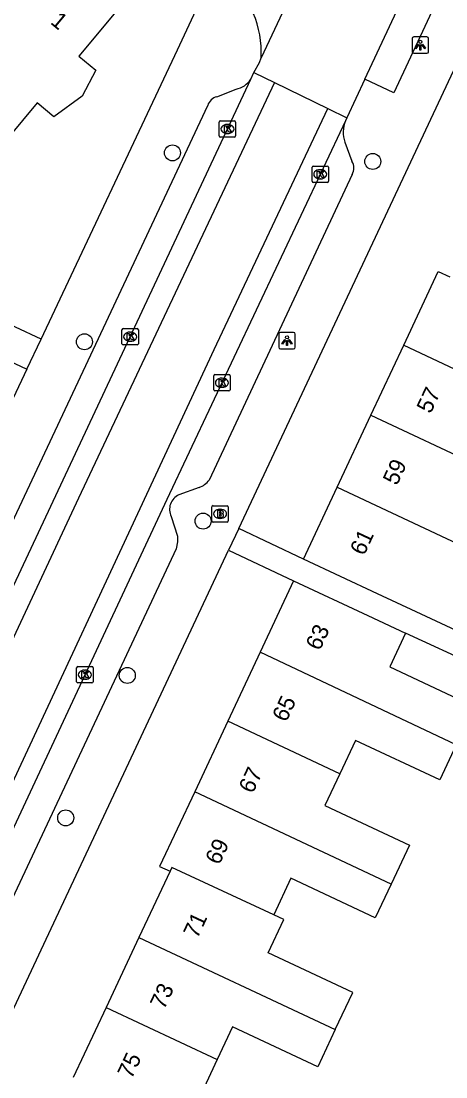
# Model space of a CAD drawing. Extents: x 159822 to 160765, y 380693 to 381634.
# Drawn here: x 160145.9 to 160171.9, y 381371.6 to 381436.2 of the extents above; entities that cross this region are included whole.
import ezdxf

# ---------------------------------------------------------------- set-up
doc = ezdxf.new("R2010")
doc.units = 0
for name, color, linetype in [('IMGEO_Boom', 7, 'Continuous'), ('IMGEO_Brandkraan', 7, 'Continuous'), ('IMGEO_Kolk', 7, 'Continuous'), ('IMGEO_Lichtpunt', 7, 'Continuous'), ('IMGEO_Pand', 7, 'Continuous'), ('IMGEO_Pand_nummerreeks', 7, 'Continuous'), ('IMGEO_Rijbaan_lokaal_gesloten', 7, 'Continuous'), ('IMGEO_Rijbaan_lokaal_open', 7, 'Continuous'), ('IMGEO_Voetpad_halfverhard', 7, 'Continuous'), ('IMGEO_Voetpad_open', 7, 'Continuous')]:
    doc.layers.add(name, color=color, linetype=linetype)

msp = doc.modelspace()

# ---------------------------------------------------------------- linework, layer by layer
at = {"layer": 'IMGEO_Boom'}
for centre in [(160155.156, 381428.117), (160167.401, 381427.588), (160149.774, 381416.563), (160157.028, 381405.603), (160152.394, 381396.161), (160148.626, 381387.453)]:
    msp.add_circle(centre, 0.489, dxfattribs=at)
at = {"layer": 'IMGEO_Brandkraan'}
for p, q in [((160157.566, 381405.617), (160157.566, 381406.469)), ((160157.641, 381406.543), (160158.493, 381406.543)), ((160158.054, 381406.323), (160158.079, 381406.323)), ((160158.567, 381406.469), (160158.567, 381405.617)), ((160158.493, 381405.543), (160157.641, 381405.543)), ((160158.077, 381405.763), (160158.052, 381405.763))]:
    msp.add_line(p, q, dxfattribs=at)
for points in [[(160157.566, 381405.617), (160157.566, 381406.469)], [(160157.641, 381406.543), (160158.493, 381406.543)], [(160157.914, 381406.243), (160157.914, 381405.843), (160158.127, 381405.843)], [(160158.145, 381406.243), (160157.914, 381406.243)], [(160158.093, 381406.162), (160158.039, 381406.162), (160158.039, 381406.086)], [(160158.039, 381406.086), (160158.092, 381406.086)], [(160158.101, 381406.01), (160158.039, 381406.01), (160158.039, 381405.929)], [(160158.567, 381406.469), (160158.567, 381405.617)], [(160158.493, 381405.543), (160157.641, 381405.543)], [(160158.039, 381405.929), (160158.101, 381405.929)]]:
    msp.add_lwpolyline(points, dxfattribs=at)
for centre, radius, start, end in [((160157.643, 381406.467), 0.0765, 91.55205, 178.44795), ((160157.643, 381406.467), 0.0765, 91.55205, 178.44795), ((160158.094, 381406.124), 0.0379, 267.82845, 90.93552), ((160158.102, 381405.969), 0.0404, 269.87594, 90.50774), ((160158.149, 381406.098), 0.145, 59.4692, 91.53667), ((160158.174, 381406.145), 0.0922, 285.51372, 58.15012), ((160158.179, 381405.953), 0.105, 301.31148, 78.98903), ((160158.491, 381406.467), 0.0765, 1.55205, 88.44795), ((160158.491, 381406.467), 0.0765, 1.55205, 88.44795), ((160157.643, 381405.619), 0.0765, 181.55205, 268.44795), ((160157.643, 381405.619), 0.0765, 181.55205, 268.44795), ((160158.133, 381406.094), 0.251, 268.66757, 293.53466), ((160158.491, 381405.619), 0.0765, 271.55205, 358.44795), ((160158.491, 381405.619), 0.0765, 271.55205, 358.44795)]:
    msp.add_arc(centre, radius, start, end, dxfattribs=at)
for centre, major_axis, ratio, start_param, end_param in [((160158.053, 381406.043), (-0.387, 0.002), 0.722429, 4.712389, 7.853982), ((160158.078, 381406.043), (-0.39, 0.002), 0.717154, 1.570796, 4.712389)]:
    msp.add_ellipse(centre, major_axis=major_axis, ratio=ratio, start_param=start_param, end_param=end_param, dxfattribs=at)
at = {"layer": 'IMGEO_Kolk'}
for p, q in [((160158.015, 381429.149), (160158.015, 381430.001)), ((160158.09, 381430.075), (160158.942, 381430.075)), ((160159.016, 381430.001), (160159.016, 381429.149)), ((160158.526, 381429.295), (160158.501, 381429.295)), ((160158.503, 381429.855), (160158.528, 381429.855)), ((160158.942, 381429.075), (160158.09, 381429.075)), ((160163.764, 381427.306), (160164.616, 381427.306)), ((160163.689, 381426.38), (160163.689, 381427.232)), ((160164.177, 381427.086), (160164.202, 381427.086)), ((160164.69, 381427.232), (160164.69, 381426.38)), ((160164.616, 381426.306), (160163.764, 381426.306)), ((160164.2, 381426.526), (160164.175, 381426.526)), ((160152.067, 381416.448), (160152.067, 381417.3)), ((160152.142, 381417.374), (160152.994, 381417.374)), ((160152.555, 381417.154), (160152.58, 381417.154)), ((160153.068, 381417.3), (160153.068, 381416.448)), ((160152.994, 381416.374), (160152.142, 381416.374)), ((160152.578, 381416.594), (160152.553, 381416.594)), ((160157.679, 381413.633), (160157.679, 381414.485)), ((160157.754, 381414.559), (160158.606, 381414.559)), ((160158.68, 381414.485), (160158.68, 381413.633)), ((160158.19, 381413.779), (160158.165, 381413.779)), ((160158.167, 381414.339), (160158.192, 381414.339)), ((160158.606, 381413.559), (160157.754, 381413.559)), ((160149.297, 381395.78), (160149.297, 381396.632)), ((160149.372, 381396.706), (160150.224, 381396.706)), ((160149.785, 381396.486), (160149.81, 381396.486)), ((160150.298, 381396.632), (160150.298, 381395.78)), ((160150.224, 381395.706), (160149.372, 381395.706)), ((160149.808, 381395.926), (160149.783, 381395.926))]:
    msp.add_line(p, q, dxfattribs=at)
for points in [[(160158.015, 381429.149), (160158.015, 381430.001)], [(160158.09, 381430.075), (160158.942, 381430.075)], [(160159.016, 381430.001), (160159.016, 381429.149)], [(160158.336, 381429.775), (160158.459, 381429.775), (160158.459, 381429.624), (160158.589, 381429.775), (160158.753, 381429.775), (160158.607, 381429.624), (160158.76, 381429.375), (160158.608, 381429.375), (160158.523, 381429.539), (160158.459, 381429.472), (160158.459, 381429.375), (160158.336, 381429.375), (160158.336, 381429.775)], [(160158.942, 381429.075), (160158.09, 381429.075)], [(160163.764, 381427.306), (160164.616, 381427.306)], [(160163.689, 381426.38), (160163.689, 381427.232)], [(160164.01, 381427.006), (160164.133, 381427.006), (160164.133, 381426.855), (160164.263, 381427.006), (160164.427, 381427.006), (160164.281, 381426.855), (160164.434, 381426.606), (160164.282, 381426.606), (160164.197, 381426.77), (160164.133, 381426.703), (160164.133, 381426.606), (160164.01, 381426.606), (160164.01, 381427.006)], [(160164.69, 381427.232), (160164.69, 381426.38)], [(160164.616, 381426.306), (160163.764, 381426.306)], [(160152.067, 381416.448), (160152.067, 381417.3)], [(160152.142, 381417.374), (160152.994, 381417.374)], [(160152.388, 381417.074), (160152.511, 381417.074), (160152.511, 381416.923), (160152.641, 381417.074), (160152.805, 381417.074), (160152.659, 381416.923), (160152.812, 381416.674), (160152.66, 381416.674), (160152.575, 381416.838), (160152.511, 381416.771), (160152.511, 381416.674), (160152.388, 381416.674), (160152.388, 381417.074)], [(160153.068, 381417.3), (160153.068, 381416.448)], [(160152.994, 381416.374), (160152.142, 381416.374)], [(160157.679, 381413.633), (160157.679, 381414.485)], [(160157.754, 381414.559), (160158.606, 381414.559)], [(160158.68, 381414.485), (160158.68, 381413.633)], [(160158, 381414.259), (160158.123, 381414.259), (160158.123, 381414.108), (160158.253, 381414.259), (160158.417, 381414.259), (160158.271, 381414.108), (160158.424, 381413.859), (160158.272, 381413.859), (160158.187, 381414.023), (160158.123, 381413.956), (160158.123, 381413.859), (160158, 381413.859), (160158, 381414.259)], [(160158.606, 381413.559), (160157.754, 381413.559)], [(160149.297, 381395.78), (160149.297, 381396.632)], [(160149.372, 381396.706), (160150.224, 381396.706)], [(160149.618, 381396.406), (160149.741, 381396.406), (160149.741, 381396.255), (160149.871, 381396.406), (160150.035, 381396.406), (160149.889, 381396.255), (160150.042, 381396.006), (160149.89, 381396.006), (160149.805, 381396.17), (160149.741, 381396.103), (160149.741, 381396.006), (160149.618, 381396.006), (160149.618, 381396.406)], [(160150.298, 381396.632), (160150.298, 381395.78)], [(160150.224, 381395.706), (160149.372, 381395.706)]]:
    msp.add_lwpolyline(points, dxfattribs=at)
for centre, start, end in [((160158.092, 381429.999), 91.55205, 178.44795), ((160158.092, 381429.999), 91.55205, 178.44795), ((160158.94, 381429.999), 1.55205, 88.44795), ((160158.94, 381429.999), 1.55205, 88.44795), ((160158.092, 381429.151), 181.55205, 268.44795), ((160158.092, 381429.151), 181.55205, 268.44795), ((160158.94, 381429.151), 271.55205, 358.44795), ((160158.94, 381429.151), 271.55205, 358.44795), ((160163.766, 381427.23), 91.55205, 178.44795), ((160163.766, 381427.23), 91.55205, 178.44795), ((160164.614, 381427.23), 1.55205, 88.44795), ((160164.614, 381427.23), 1.55205, 88.44795), ((160163.766, 381426.382), 181.55205, 268.44795), ((160163.766, 381426.382), 181.55205, 268.44795), ((160164.614, 381426.382), 271.55205, 358.44795), ((160164.614, 381426.382), 271.55205, 358.44795), ((160152.144, 381417.298), 91.55205, 178.44795), ((160152.144, 381417.298), 91.55205, 178.44795), ((160152.992, 381417.298), 1.55205, 88.44795), ((160152.992, 381417.298), 1.55205, 88.44795), ((160152.144, 381416.45), 181.55205, 268.44795), ((160152.144, 381416.45), 181.55205, 268.44795), ((160152.992, 381416.45), 271.55205, 358.44795), ((160152.992, 381416.45), 271.55205, 358.44795), ((160157.756, 381414.483), 91.55205, 178.44795), ((160157.756, 381414.483), 91.55205, 178.44795), ((160158.604, 381414.483), 1.55205, 88.44795), ((160158.604, 381414.483), 1.55205, 88.44795), ((160157.756, 381413.635), 181.55205, 268.44795), ((160157.756, 381413.635), 181.55205, 268.44795), ((160158.604, 381413.635), 271.55205, 358.44795), ((160158.604, 381413.635), 271.55205, 358.44795), ((160149.374, 381396.63), 91.55205, 178.44795), ((160149.374, 381396.63), 91.55205, 178.44795), ((160150.222, 381396.63), 1.55205, 88.44795), ((160150.222, 381396.63), 1.55205, 88.44795), ((160149.374, 381395.782), 181.55205, 268.44795), ((160149.374, 381395.782), 181.55205, 268.44795), ((160150.222, 381395.782), 271.55205, 358.44795), ((160150.222, 381395.782), 271.55205, 358.44795)]:
    msp.add_arc(centre, 0.0765, start, end, dxfattribs=at)
for centre, major_axis, ratio, start_param, end_param in [((160158.502, 381429.575), (-0.387, 0.002), 0.722429, 4.712389, 7.853982), ((160158.527, 381429.575), (-0.39, 0.002), 0.717154, 1.570796, 4.712389), ((160164.176, 381426.806), (-0.387, 0.002), 0.722429, 4.712389, 7.853982), ((160164.201, 381426.806), (-0.39, 0.002), 0.717154, 1.570796, 4.712389), ((160152.554, 381416.874), (-0.387, 0.002), 0.722429, 4.712389, 7.853982), ((160152.579, 381416.874), (-0.39, 0.002), 0.717154, 1.570796, 4.712389), ((160158.166, 381414.059), (-0.387, 0.002), 0.722429, 4.712389, 7.853982), ((160158.191, 381414.059), (-0.39, 0.002), 0.717154, 1.570796, 4.712389), ((160149.784, 381396.206), (-0.387, 0.002), 0.722429, 4.712389, 7.853982), ((160149.809, 381396.206), (-0.39, 0.002), 0.717154, 1.570796, 4.712389)]:
    msp.add_ellipse(centre, major_axis=major_axis, ratio=ratio, start_param=start_param, end_param=end_param, dxfattribs=at)
at = {"layer": 'IMGEO_Lichtpunt'}
for p, q in [((160169.809, 381435.107), (160169.809, 381434.3)), ((160169.809, 381435.107), (160169.809, 381434.3)), ((160170.711, 381435.202), (160169.903, 381435.202)), ((160170.711, 381435.202), (160169.903, 381435.202)), ((160170.805, 381434.3), (160170.805, 381435.107)), ((160170.805, 381434.3), (160170.805, 381435.107)), ((160169.903, 381434.206), (160170.711, 381434.206)), ((160169.903, 381434.206), (160170.711, 381434.206)), ((160161.659, 381417.036), (160161.659, 381416.229)), ((160161.659, 381417.036), (160161.659, 381416.229)), ((160162.561, 381417.131), (160161.753, 381417.131)), ((160162.561, 381417.131), (160161.753, 381417.131)), ((160162.655, 381416.229), (160162.655, 381417.036)), ((160162.655, 381416.229), (160162.655, 381417.036)), ((160161.753, 381416.135), (160162.561, 381416.135)), ((160161.753, 381416.135), (160162.561, 381416.135))]:
    msp.add_line(p, q, dxfattribs=at)
for points in [[(160170.183, 381434.771), (160170.222, 381434.743), (160170.034, 381434.481), (160169.996, 381434.508), (160170.183, 381434.771)], [(160170.285, 381434.723), (160170.332, 381434.723), (160170.332, 381434.401), (160170.285, 381434.401), (160170.285, 381434.723)], [(160170.395, 381434.743), (160170.433, 381434.77), (160170.62, 381434.508), (160170.581, 381434.48), (160170.395, 381434.743)], [(160162.033, 381416.7), (160162.072, 381416.672), (160161.884, 381416.41), (160161.846, 381416.437), (160162.033, 381416.7)], [(160162.135, 381416.652), (160162.182, 381416.652), (160162.182, 381416.33), (160162.135, 381416.33), (160162.135, 381416.652)], [(160162.245, 381416.672), (160162.283, 381416.699), (160162.47, 381416.437), (160162.431, 381416.409), (160162.245, 381416.672)]]:
    msp.add_lwpolyline(points, dxfattribs=at)
for centre in [(160170.308, 381434.905), (160162.158, 381416.834)]:
    msp.add_circle(centre, 0.0994, dxfattribs=at)
for centre, start, end in [((160169.903, 381435.107), 90, 180), ((160169.903, 381435.107), 90, 180), ((160170.711, 381435.107), 0, 90), ((160170.711, 381435.107), 0, 90), ((160169.903, 381434.3), 180, 270), ((160169.903, 381434.3), 180, 270), ((160170.711, 381434.3), 270, 0), ((160170.711, 381434.3), 270, 360), ((160161.753, 381417.036), 90, 180), ((160161.753, 381417.036), 90, 180), ((160162.561, 381417.036), 0, 90), ((160162.561, 381417.036), 0, 90), ((160161.753, 381416.229), 180, 270), ((160161.753, 381416.229), 180, 270), ((160162.561, 381416.229), 270, 0), ((160162.561, 381416.229), 270, 360)]:
    msp.add_arc(centre, 0.0946, start, end, dxfattribs=at)
at = {"layer": 'IMGEO_Pand'}
for points in [[(160147.927, 381440.075), (160151.796, 381436.871), (160149.436, 381434.021), (160150.464, 381433.17), (160149.636, 381431.574), (160147.912, 381430.315), (160146.877, 381431.172), (160145.087, 381429.011), (160142.991, 381430.748), (160141.294, 381428.698), (160139.52, 381430.167)], [(160169.297, 381416.351), (160171.409, 381420.854), (160172.106, 381420.527)], [(160167.289, 381412.068), (160169.297, 381416.351)], [(160169.297, 381416.351), (160181.311, 381410.713)], [(160165.228, 381407.674), (160167.289, 381412.068)], [(160167.289, 381412.068), (160174.146, 381408.849)], [(160163.167, 381403.278), (160165.228, 381407.674)], [(160165.228, 381407.674), (160177.244, 381402.034)], [(160172.502, 381398.901), (160170.054, 381400.048), (160167.694, 381401.155), (160163.167, 381403.278)], [(160162.562, 381401.949), (160160.512, 381397.576)], [(160162.562, 381401.949), (160167.09, 381399.826), (160169.408, 381398.739)], [(160169.408, 381398.739), (160168.448, 381396.692), (160173.607, 381394.272), (160172.508, 381391.928)], [(160160.512, 381397.576), (160158.541, 381393.374)], [(160172.508, 381391.928), (160160.512, 381397.576)], [(160158.541, 381393.374), (160156.513, 381389.047)], [(160165.385, 381390.153), (160158.541, 381393.374)], [(160172.508, 381391.928), (160171.497, 381389.773), (160166.341, 381392.192), (160165.385, 381390.153)], [(160165.385, 381390.153), (160164.477, 381388.217), (160169.644, 381385.794), (160168.519, 381383.395)], [(160156.513, 381389.047), (160154.372, 381384.482), (160155.005, 381384.185)], [(160168.519, 381383.395), (160156.513, 381389.047)], [(160155.005, 381384.185), (160153.107, 381380.136)], [(160161.345, 381381.523), (160155.115, 381384.42), (160155.005, 381384.185)], [(160168.519, 381383.395), (160167.556, 381381.341), (160162.394, 381383.762), (160161.345, 381381.523)], [(160165.111, 381374.507), (160166.175, 381376.776), (160161.006, 381379.2), (160161.961, 381381.237), (160161.345, 381381.523)], [(160153.107, 381380.136), (160151.1, 381375.856)], [(160153.107, 381380.136), (160165.111, 381374.507)], [(160151.1, 381375.856), (160149.093, 381371.576)], [(160151.1, 381375.856), (160157.888, 381372.673)], [(160165.111, 381374.507), (160164.042, 381372.227), (160158.826, 381374.673), (160157.888, 381372.673)], [(160157.888, 381372.673), (160156.941, 381370.654), (160162.183, 381368.196), (160161.123, 381365.935)]]:
    msp.add_lwpolyline(points, dxfattribs=at)
at = {"layer": 'IMGEO_Rijbaan_lokaal_gesloten'}
for points in [[(160109.962, 381325.916), (160159.942, 381432.616)], [(160159.942, 381432.616), (160160.131, 381433.028)], [(160161.388, 381432.416), (160149.403, 381406.998), (160131.419, 381368.47), (160113.872, 381331.126), (160111.169, 381325.358)], [(160114.453, 381323.839), (160117.12, 381329.501), (160141.773, 381381.897), (160157.697, 381416.082), (160164.648, 381430.832)], [(160165.725, 381430.065), (160154.812, 381406.917), (160141.981, 381379.468), (160115.621, 381323.299)], [(160165.818, 381430.263), (160165.725, 381430.065)]]:
    msp.add_lwpolyline(points, dxfattribs=at)
at = {"layer": 'IMGEO_Rijbaan_lokaal_open'}
for points in [[(160166.568, 381446.677), (160160.574, 381433.924)], [(160166.919, 381432.619), (160171.445, 381442.298)], [(160160.131, 381433.028), (160160.469, 381433.632), (160160.574, 381433.924)], [(160160.131, 381433.028), (160161.388, 381432.416)], [(160166.919, 381432.619), (160165.818, 381430.263)], [(160161.388, 381432.416), (160164.648, 381430.832)], [(160164.648, 381430.832), (160165.818, 381430.263)]]:
    msp.add_lwpolyline(points, dxfattribs=at)
msp.add_arc((160154.49, 381434.271), 6.094, 356.73904, 49.32367, dxfattribs=at)
at = {"layer": 'IMGEO_Voetpad_halfverhard'}
for points in [[(160163.167, 381403.278), (160159.202, 381405.137)], [(160158.582, 381403.815), (160162.562, 381401.949)], [(160187.195, 381390.554), (160186.771, 381390.752), (160169.408, 381398.739)]]:
    msp.add_lwpolyline(points, dxfattribs=at)
at = {"layer": 'IMGEO_Voetpad_open'}
for points in [[(160159.202, 381405.137), (160197.851, 381487.555)], [(160171.445, 381442.298), (160173.217, 381441.486), (160168.697, 381431.793), (160166.919, 381432.619)], [(160147.119, 381416.719), (160155.458, 381434.407), (160156.601, 381436.871)], [(160157.863, 381431.551), (160159.04, 381432.005)], [(160134.728, 381382.935), (160157.309, 381431.021)], [(160165.693, 381428.771), (160166.127, 381427.608)], [(160166.132, 381426.799), (160157.394, 381408.108)], [(160147.119, 381416.719), (160142.391, 381418.932)], [(160142.531, 381416.636), (160146.257, 381414.891)], [(160146.257, 381414.891), (160147.119, 381416.719)], [(160146.257, 381414.891), (160105.356, 381328.134)], [(160156.785, 381407.65), (160155.551, 381407.203)], [(160155.081, 381405.884), (160155.459, 381404.675), (160155.464, 381404.329), (160155.38, 381403.902), (160144.913, 381381.545), (160144.86, 381381.385)], [(160159.202, 381405.137), (160158.582, 381403.815)], [(160118.127, 381317.544), (160158.582, 381403.815)]]:
    msp.add_lwpolyline(points, dxfattribs=at)
for centre, radius, start, end in [((160158.732, 381433.431), 1.459, 282.18441, 326.04172), ((160158.069, 381430.781), 0.797, 104.96413, 162.4992), ((160167.439, 381429.375), 1.848, 158.08237, 199.08442), ((160165.465, 381427.199), 0.778, 329.0069, 31.70132), ((160156.317, 381408.906), 1.34, 290.42797, 323.4622), ((160155.939, 381406.321), 0.963, 113.7772, 206.99772)]:
    msp.add_arc(centre, radius, start, end, dxfattribs=at)

# ---------------------------------------------------------------- texts
at = {"layer": 'IMGEO_Pand_nummerreeks'}
for s, rotation, p in [('1', 320.37101, (160147.642, 381436.052)), ('57', 64.87648, (160170.937, 381412.123)), ('59', 64.87648, (160168.876, 381407.729)), ('61', 64.87648, (160166.864, 381403.437)), ('63', 64.87886, (160164.157, 381397.625)), ('65', 64.87886, (160162.109, 381393.259)), ('67', 64.87886, (160160.062, 381388.892)), ('69', 64.87601, (160158.014, 381384.525)), ('71', 64.87601, (160156.678, 381380.026)), ('73', 64.8764, (160154.641, 381375.683)), ('75', 64.8764, (160152.652, 381371.441))]:
    msp.add_text(s, height=1, rotation=rotation, dxfattribs=at).set_placement(p)

doc.saveas('drawing.dxf')
